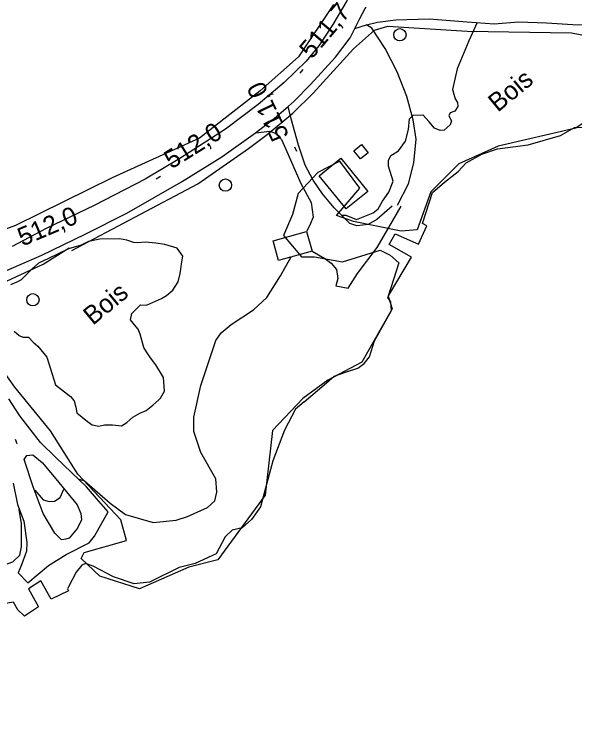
# Model space of a CAD drawing. Extents: x 347059 to 352153, y 6073752 to 6078601.
# Drawn here: x 349291.1 to 349427.8, y 6076887.9 to 6077059.6 of the extents above; entities that cross this region are included whole.
import ezdxf

# ---------------------------------------------------------------- set-up
doc = ezdxf.new("R2010")
doc.units = 0
for name, color, linetype in [('Level 1', 7, 'Continuous'), ('Level 19', 7, 'Continuous'), ('Level 2', 7, 'Continuous'), ('Level 21', 7, 'Continuous'), ('Level 22', 7, 'Continuous'), ('Level 3', 7, 'Continuous'), ('Level 31', 7, 'Continuous'), ('Level 36', 7, 'Continuous'), ('Level 4', 7, 'Continuous'), ('Level 44', 7, 'Continuous')]:
    doc.layers.add(name, color=color, linetype=linetype)

msp = doc.modelspace()

# ---------------------------------------------------------------- linework, layer by layer
at = {"layer": 'Level 1'}
for points in [[(349404.04, 6077057.51), (349401.95, 6077053.04), (349399.16, 6077046.24), (349398, 6077041.17), (349398.66, 6077038.92), (349399.23, 6077038.06), (349399.27, 6077037.04), (349398.58, 6077035.94), (349397.45, 6077035.54), (349397.15, 6077034.77), (349397.76, 6077033.54), (349397.45, 6077032.62), (349396.01, 6077031.3), (349394.98, 6077031.26), (349393.64, 6077031.76), (349392.34, 6077033.34), (349390.75, 6077035.01)], [(349370.99, 6077010.56), (349371.03, 6077010.59), (349372.01, 6077010.59), (349374.57, 6077009.51), (349378.68, 6077011.15), (349379.87, 6077012.15), (349380.93, 6077014.02), (349382.51, 6077016.17), (349383.52, 6077018.9), (349382.37, 6077022.51), (349382.44, 6077023.89), (349383, 6077025.15), (349384.86, 6077026.28), (349386.55, 6077028.59), (349387.27, 6077031.44), (349387.52, 6077034.04), (349388.42, 6077034.95), (349390.75, 6077035.01)], [(349306.92, 6076946.22), (349306.98, 6076946.26), (349308.34, 6076945.89), (349314.59, 6076940.41), (349318.33, 6076937.69), (349325.08, 6076935.77), (349330.63, 6076936.29), (349333.41, 6076937.19), (349338.26, 6076939.37), (349340.04, 6076941.01), (349340.56, 6076943.09), (349340.33, 6076946.35), (349336.65, 6076952.78), (349334.97, 6076957.89), (349334.93, 6076961.38), (349336.7, 6076969.08), (349340.3, 6076980.1), (349341.65, 6076981.9), (349344.05, 6076983.98), (349349.51, 6076987.5), (349352.77, 6076990.52), (349356.06, 6076995.83), (349358.71, 6077000.42)], [(349296.12, 6076943.52), (349296.18, 6076943.59), (349298.25, 6076941.28), (349299.67, 6076940.82), (349300.99, 6076940.95), (349302.42, 6076941.84), (349303.26, 6076943.89), (349303.34, 6076943.94)], [(349287.42, 6076925.09), (349288.32, 6076925.26), (349290.81, 6076926.14), (349292.51, 6076927.79), (349292.98, 6076929.84), (349292.97, 6076935.37), (349292.36, 6076938.9)], [(349292.36, 6076938.9), (349292.41, 6076938.96)]]:
    msp.add_lwpolyline(points, dxfattribs=at)
at = {"layer": 'Level 19'}
for points in [[(349374.19, 6077056.04), (349377.08, 6077056.99), (349379.74, 6077057.58), (349384.17, 6077058.22), (349392.32, 6077058.45), (349401.61, 6077057.69), (349408.18, 6077057.21), (349414.07, 6077057.72), (349420.95, 6077057.41), (349427.38, 6077057.02), (349431.39, 6077057)], [(349383.32, 6077012.76), (349379.57, 6077009.53), (349377.42, 6077008.32), (349374.73, 6077008.03), (349373.02, 6077008.54), (349369.13, 6077012.41), (349366.32, 6077015.76), (349364.04, 6077019.1), (349362.12, 6077022.81), (349360.46, 6077027.65), (349358.65, 6077034.09), (349357.95, 6077037.07)], [(349350.02, 6077030.66), (349353.45, 6077031.06), (349354.8, 6077030.61), (349356.29, 6077029.02), (349357.93, 6077025.36), (349361.03, 6077018.28), (349363.53, 6077013.7), (349364.04, 6077010.14), (349363.15, 6077007.97), (349362.46, 6077006.64)], [(349363.81, 6077001.85), (349366.88, 6077000.08), (349368.42, 6076998.88), (349369.71, 6076997.34), (349370.05, 6076995.15), (349369.61, 6076993.35), (349372.59, 6076992.84), (349374.82, 6076996.37), (349379.63, 6077002.74), (349383.42, 6077009.16), (349385.49, 6077012.78)], [(349290.9, 6076945.32), (349291.97, 6076940.15), (349293.5, 6076936.04), (349294.25, 6076930.89), (349294.21, 6076928.76), (349292.93, 6076925.44), (349292.13, 6076923.5), (349294.52, 6076921.07), (349299.51, 6076925.25), (349303.88, 6076927.93), (349309.48, 6076930.74), (349310.74, 6076932.39), (349314.06, 6076938.32), (349311.22, 6076941.57), (349308.76, 6076944.45), (349301.43, 6076951.51), (349297.57, 6076955.18), (349292.55, 6076961.69), (349289.88, 6076965.82)], [(349302.71, 6076931.52), (349301.07, 6076933.14), (349298.21, 6076937.95), (349295.79, 6076944.4), (349293.64, 6076951.06), (349294.22, 6076952.07), (349295.74, 6076952.22), (349298.05, 6076950.25), (349302.05, 6076945.51), (349306.56, 6076940.06), (349307.42, 6076937.94), (349307.6, 6076936.36), (349306.59, 6076934.32), (349304.57, 6076931.88), (349303.74, 6076931.71), (349302.71, 6076931.52)]]:
    msp.add_lwpolyline(points, dxfattribs=at)
at = {"layer": 'Level 2'}
for points in [[(349331.83, 6076997.42), (349331.93, 6076998.71), (349332.24, 6077000.65), (349330.93, 6077002.55), (349327.91, 6077003.43), (349325.66, 6077003.77), (349323.16, 6077004.04), (349321.19, 6077003.86), (349320.22, 6077003.93), (349318.64, 6077004.54), (349316.88, 6077004.84), (349312.07, 6077004.79), (349309.26, 6077004.19), (349307.48, 6077003.26), (349304.41, 6077002.43), (349301.87, 6077001.15), (349299.51, 6077000.02), (349297.14, 6076998.89), (349295.57, 6076997.53), (349294.34, 6076996.32), (349292.85, 6076994.88), (349291.82, 6076994.3), (349290.31, 6076993.6)], [(349299.11, 6076976.02), (349301.27, 6076969.24), (349304.87, 6076966.44), (349305.77, 6076965.39), (349306.21, 6076963.8), (349306.43, 6076962.48), (349309.03, 6076960.32), (349310.19, 6076959.5), (349311.79, 6076959.22), (349313.2, 6076959.52), (349315.15, 6076959.53), (349317.33, 6076959.29), (349318.61, 6076960.09), (349320.09, 6076961.37), (349321.79, 6076962.38), (349323.38, 6076963), (349324.95, 6076964.35), (349326.43, 6076965.63), (349326.87, 6076966), (349327.82, 6076967.73), (349327.58, 6076971.02), (349325.71, 6076974.1), (349324.38, 6076975.83), (349323.44, 6076977.29), (349322.79, 6076978.4), (349321.9, 6076981.58), (349321.43, 6076982.84), (349320.54, 6076983.88), (349319.49, 6076985.11), (349319.85, 6076986.63), (349321.97, 6076988.76), (349323.43, 6076988.65), (349327.05, 6076990.26), (349328.33, 6076991.06), (349329.81, 6076992.34), (349331.11, 6076994.36), (349331.67, 6076996.36), (349331.83, 6076997.42)], [(349291.14, 6076982.34), (349292.36, 6076981.27), (349293.31, 6076980.87), (349294.69, 6076980.85), (349295.82, 6076979.7), (349296.96, 6076978.72), (349299.11, 6076976.02)]]:
    msp.add_lwpolyline(points, dxfattribs=at)
at = {"layer": 'Level 21'}
for points in [[(349351.57, 6077188.63), (349357.27, 6077177.63), (349362.01, 6077166.89), (349365.72, 6077157.01), (349370.41, 6077144.28), (349373.07, 6077135.93), (349375.32, 6077125.74), (349377.1, 6077118.52), (349378.85, 6077110.46), (349379.73, 6077102.87), (349379.68, 6077093.82), (349379.08, 6077083.71), (349377.39, 6077074.55), (349375.29, 6077068.73), (349372.28, 6077062.83), (349368.88, 6077057.05), (349365.45, 6077051.84), (349362.31, 6077048.15), (349356.96, 6077042.9), (349350.62, 6077037.57)], [(349286.64, 6076995.95), (349297.93, 6077000.89), (349308.5, 6077005.99), (349318.67, 6077011.12), (349331.96, 6077018.71), (349341.8, 6077024.8), (349350.02, 6077030.66), (349354.66, 6077034.26), (349357.95, 6077037.07), (349359.43, 6077038.33), (349363.37, 6077042.4), (349369.5, 6077049.05), (349373.05, 6077053.76), (349374.19, 6077056.04), (349375.43, 6077058.53), (349378.02, 6077063.49)], [(349350.62, 6077037.57), (349342.7, 6077031.52), (349331.51, 6077024.37), (349323.11, 6077019.36), (349310.66, 6077012.92), (349298.98, 6077007.35), (349290.67, 6077002.95)]]:
    msp.add_lwpolyline(points, dxfattribs=at)
at = {"layer": 'Level 22'}
msp.add_lwpolyline([(349384.63, 6077013.01), (349387.29, 6077018.26), (349388.6, 6077023.34), (349389.18, 6077029.09), (349388.45, 6077033.82), (349386.86, 6077039.47), (349384.56, 6077045.51), (349381.59, 6077051.2), (349378.34, 6077056.13), (349377.08, 6077056.99)], dxfattribs=at)
at = {"layer": 'Level 3'}
for p, q in [((349360.88, 6077045.15), (349361.65, 6077046.07)), ((349360.09, 6077026.1), (349359.57, 6077027.18)), ((349325.82, 6077019.47), (349326.84, 6077020.1)), ((349291.92, 6076954.88), (349291.46, 6076955.98))]:
    msp.add_line(p, q, dxfattribs=at)
at = {"layer": 'Level 31'}
for points in [[(349375.81, 6077027.78), (349377.43, 6077025.76), (349375.59, 6077024.29), (349373.98, 6077026.3), (349375.81, 6077027.78)], [(349372.09, 6077012.12), (349365.55, 6077020.18), (349370.83, 6077024.45), (349377.36, 6077016.39), (349372.09, 6077012.12)], [(349354.27, 6077004.33), (349362.46, 6077006.64), (349363.81, 6077001.85), (349355.62, 6076999.54), (349354.27, 6077004.33)]]:
    msp.add_lwpolyline(points, dxfattribs=at)
at = {"layer": 'Level 36'}
for centre in [(349385.19, 6077054.55), (349342.65, 6077017.91), (349295.74, 6076989.98)]:
    msp.add_circle(centre, 1.5, dxfattribs=at)
at = {"layer": 'Level 4'}
for points in [[(349390.68, 6077008.57), (349393.16, 6077016.12), (349396.03, 6077018.61), (349399.38, 6077021.27), (349401.32, 6077023.35), (349405.18, 6077025.47), (349408.98, 6077026.78), (349416.43, 6077027.77), (349424.32, 6077030.03), (349427.76, 6077031.95), (349431, 6077032.03), (349432.73, 6077032.66), (349433.17, 6077034.38), (349434.58, 6077038.35), (349435.63, 6077045.17), (349437.12, 6077054.7), (349437.95, 6077056.79)], [(349382.63, 6076991.36), (349388.04, 6077000.33), (349382.58, 6077003.42), (349384.07, 6077006.03), (349389.71, 6077003.54), (349391.74, 6077008.03), (349390.68, 6077008.57)], [(349361.85, 6076965.12), (349366.73, 6076969.27), (349369.2, 6076971.34), (349372.2, 6076972.43), (349374.94, 6076973.29), (349376.47, 6076974.43), (349377.76, 6076976.11), (349378.96, 6076979.98), (349383.12, 6076987.38), (349382.98, 6076989.52), (349382.25, 6076990.57), (349382.63, 6076991.36)], [(349361.85, 6076965.12), (349359.77, 6076963.38), (349357.05, 6076958.26), (349354.19, 6076950.77), (349351.22, 6076939.51), (349348.98, 6076936.44), (349346.71, 6076934.47), (349344.29, 6076933.87), (349342.59, 6076932.22), (349340.41, 6076928.07), (349335.25, 6076925.71), (349331.41, 6076924.75), (349324.18, 6076921.18), (349320.43, 6076920.82), (349315.37, 6076922.51), (349310.46, 6076925.09), (349308.52, 6076925.72), (349307.63, 6076925.35), (349306.29, 6076923.62), (349304.45, 6076920.06), (349304.14, 6076919.61)], [(349304.14, 6076919.61), (349304.45, 6076919.05), (349300.15, 6076917.03), (349297.67, 6076921.55), (349294.63, 6076919.61), (349297.08, 6076915.21), (349293.65, 6076912.94), (349292, 6076914.57)], [(349247.08, 6076887.89), (349247.08, 6076887.89), (349248.6, 6076900.79), (349242.09, 6076901.05), (349242.08, 6076904.04), (349249.03, 6076903.7), (349250.46, 6076912.47), (349251.04, 6076914.83), (349252.07, 6076915.85), (349253.72, 6076916.02), (349255.16, 6076916.1), (349259.93, 6076916.04), (349267.56, 6076915.51), (349274.77, 6076915.57), (349282.97, 6076916.06), (349288.35, 6076915.9), (349290.92, 6076916.41), (349292, 6076914.57)]]:
    msp.add_lwpolyline(points, dxfattribs=at)
at = {"layer": 'Level 44'}
for points in [[(349369, 6077061.91), (349360.47, 6077049.19), (349351.1, 6077040.87), (349336.31, 6077029.35), (349315.09, 6077019.69), (349291.53, 6077008.06), (349267.67, 6076999.4), (349240.13, 6076995.19), (349211.55, 6076994.39), (349196.31, 6076994.28), (349185.87, 6076997.36), (349175.32, 6076999.46), (349170.27, 6076999.43), (349169.78, 6076995.88), (349173.37, 6076991.55), (349170.79, 6076985.65), (349161.93, 6076976), (349151.62, 6076964.84)], [(349359.06, 6077035.46), (349364.08, 6077040.32), (349373.87, 6077051.12), (349378.97, 6077055.67), (349382.27, 6077056.63)], [(349382.27, 6077056.63), (349401.61, 6077055.43), (349427, 6077055.05), (349433.39, 6077053.76), (349434.77, 6077050.86), (349431.42, 6077034.07), (349428.04, 6077031.83), (349409.18, 6077027.41), (349399.56, 6077023.09), (349392.76, 6077016.32), (349389.42, 6077007.05), (349385.46, 6077006.74), (349373.89, 6077009.05), (349369.77, 6077010.51), (349375.42, 6077017.16), (349370.53, 6077023.78), (349365.22, 6077020.98)], [(349305.22, 6077001.99), (349335.95, 6077018.24), (349348.28, 6077026.85), (349352.84, 6077030.22), (349359.06, 6077035.46)], [(349365.22, 6077020.98), (349360.4, 6077015.86), (349359.01, 6077010.73), (349356.82, 6077005.65), (349361.18, 6077000.46), (349364.36, 6077000.43), (349371.21, 6076999.19), (349380.41, 6077002.07), (349382.85, 6077000.85), (349384.96, 6076998.96), (349382.29, 6076990.85), (349383.33, 6076987.82), (349375.9, 6076974.82), (349367.59, 6076970.4), (349361.55, 6076965.95), (349354.13, 6076958.11), (349352.34, 6076942.37), (349340.85, 6076926.62), (349333.75, 6076924.89), (349321.68, 6076919.59), (349312.09, 6076922.67), (349307.51, 6076926.94), (349308.22, 6076928.43), (349318.53, 6076931.35), (349317.2, 6076936.38), (349306.66, 6076947.49), (349299.99, 6076958.08), (349291.36, 6076968.69), (349287.1, 6076974.56)], [(349283.76, 6076991.97), (349298.25, 6076998.66), (349304.55, 6077002.65)]]:
    msp.add_lwpolyline(points, dxfattribs=at)

# ---------------------------------------------------------------- texts
at = {"layer": 'Level 3'}
for s, rotation, p in [('511,7', 49.7691, (349363.7, 6077048.41)), ('511,0', 115.6426, (349358.27, 6077030.01)), ('512,0', 31.944, (349329.52, 6077021.71)), ('512,0', 22.8669, (349293.2, 6077002.94))]:
    msp.add_text(s, height=4.5, rotation=rotation, dxfattribs=at).set_placement(p)
at = {"layer": 'Level 44'}
for p in [(349409.05, 6077035.53), (349310.35, 6076983.62)]:
    msp.add_text('Bois', height=4.5, rotation=39.568, dxfattribs=at).set_placement(p)

doc.saveas('drawing.dxf')
